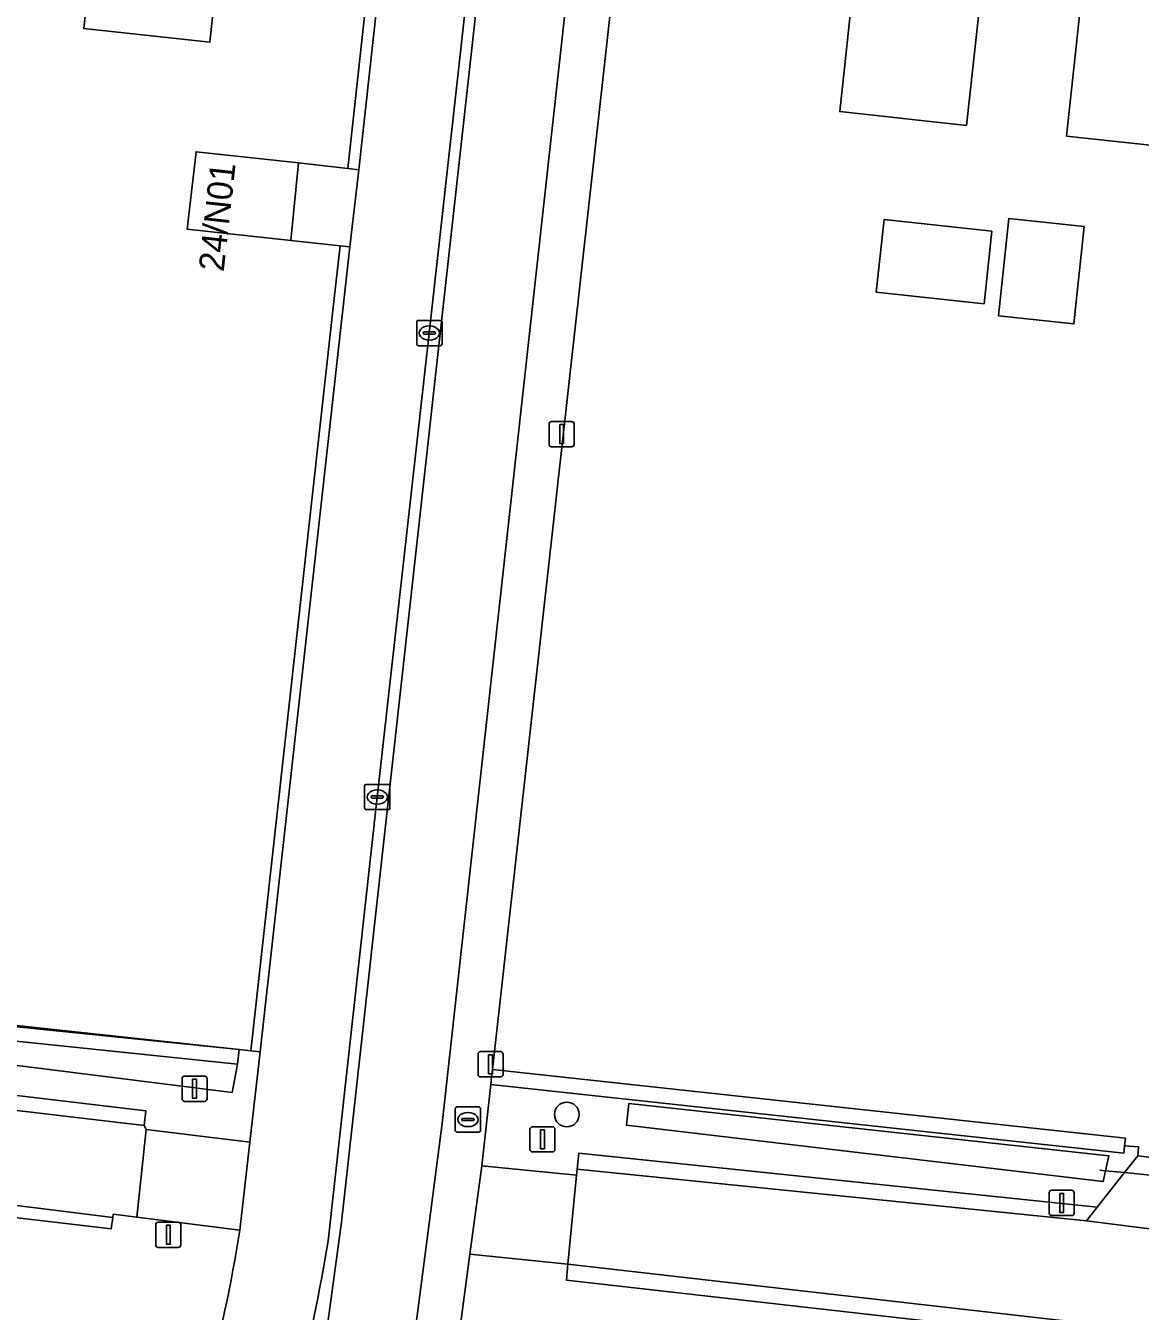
# Model space of a CAD drawing. Extents: x 160455 to 162082, y 388339 to 389736.
# Drawn here: x 161308.3 to 161352.4, y 388419.4 to 388470.3 of the extents above; entities that cross this region are included whole.
import ezdxf

# ---------------------------------------------------------------- set-up
doc = ezdxf.new("R2010")
doc.units = 0
for name, color, linetype in [('IMGEO_Afsluitpaal', 7, 'Continuous'), ('IMGEO_Berm_groen', 7, 'Continuous'), ('IMGEO_Boom', 7, 'Continuous'), ('IMGEO_Brandkraan', 7, 'Continuous'), ('IMGEO_Duiker', 7, 'Continuous'), ('IMGEO_Erf', 7, 'Continuous'), ('IMGEO_Fietspad_gesloten', 7, 'Continuous'), ('IMGEO_Groenvoorziening', 7, 'Continuous'), ('IMGEO_Haag', 7, 'Continuous'), ('IMGEO_Hek', 7, 'Continuous'), ('IMGEO_Kolk', 7, 'Continuous'), ('IMGEO_Lichtmast', 7, 'Continuous'), ('IMGEO_Muur', 7, 'Continuous'), ('IMGEO_Pand', 7, 'Continuous'), ('IMGEO_Pand_nummerreeks', 7, 'Continuous'), ('IMGEO_Rijbaan_lokaal_gesloten', 7, 'Continuous'), ('IMGEO_Rijbaan_lokaal_halfverhard', 7, 'Continuous'), ('IMGEO_Rijbaan_lokaal_open', 7, 'Continuous'), ('IMGEO_Verkeersbordpaal', 7, 'Continuous'), ('IMGEO_Verkeerseiland_open', 7, 'Continuous'), ('IMGEO_Voetpad_open', 7, 'Continuous'), ('IMGEO_Waterloop', 7, 'Continuous')]:
    doc.layers.add(name, color=color, linetype=linetype)

msp = doc.modelspace()

# ---------------------------------------------------------------- linework, layer by layer
at = {"layer": 'IMGEO_Afsluitpaal'}
for p, q in [((161348.781, 388423.279), (161348.781, 388424.079)), ((161348.781, 388424.079), (161348.781, 388423.279)), ((161348.881, 388424.179), (161349.671, 388424.179)), ((161349.671, 388424.179), (161348.881, 388424.179)), ((161349.771, 388424.079), (161349.771, 388423.279)), ((161349.771, 388423.279), (161349.771, 388424.079)), ((161349.671, 388423.179), (161348.881, 388423.179)), ((161348.881, 388423.179), (161349.671, 388423.179))]:
    msp.add_line(p, q, dxfattribs=at)
msp.add_lwpolyline([(161349.201, 388424.054), (161349.351, 388424.054), (161349.351, 388423.304), (161349.201, 388423.304), (161349.201, 388424.054)], dxfattribs=at)
for centre, start, end in [((161348.881, 388424.079), 90, 180), ((161348.881, 388424.079), 90, 180), ((161349.671, 388424.079), 0, 90), ((161349.671, 388424.079), 360, 90), ((161348.881, 388423.279), 180, 270), ((161348.881, 388423.279), 180, 270), ((161349.671, 388423.279), 270, 0), ((161349.671, 388423.279), 270, 0)]:
    msp.add_arc(centre, 0.1, start, end, dxfattribs=at)
at = {"layer": 'IMGEO_Berm_groen'}
for points in [[(161321.111, 388461.505), (161320.723, 388461.547), (161320.493, 388459.464), (161317.196, 388429.701), (161317.56, 388429.661)], [(161298.699, 388430.281), (161298.839, 388429.014), (161313.045, 388427.319), (161312.979, 388426.739), (161313.056, 388426.581), (161317.162, 388426.091), (161317.56, 388429.661), (161317.196, 388429.701), (161316.737, 388429.751), (161316.673, 388429.176), (161316.452, 388428.051)], [(161326.688, 388428.367), (161326.329, 388425.146), (161330.076, 388424.784), (161330.101, 388425.012), (161330.175, 388425.648), (161350.682, 388423.507), (161351.767, 388424.879), (161352.289, 388425.539), (161352.319, 388425.894), (161351.765, 388425.941), (161351.733, 388425.643)], [(161332.056, 388426.756), (161332.15, 388427.613), (161351.148, 388425.54), (161351.013, 388424.955), (161350.913, 388424.525)]]:
    msp.add_lwpolyline(points, close=True, dxfattribs=at)
msp.add_lwpolyline([(161316.76, 388422.608), (161312.687, 388423.115), (161311.748, 388423.232), (161311.73, 388423.104), (161311.668, 388422.653), (161292.1, 388424.951), (161277.204, 388426.359), (161262.702, 388427.943), (161262.597, 388427.954), (161247.024, 388429.177)], dxfattribs=at)
msp.add_arc((161258.77, 388431.782), 58.711, 338.44687, 351.01004, dxfattribs=at)
at = {"layer": 'IMGEO_Boom'}
msp.add_circle((161329.698, 388427.181), 0.489, dxfattribs=at)
at = {"layer": 'IMGEO_Brandkraan'}
for p, q in [((161325.357, 388427.479), (161326.209, 388427.479)), ((161325.282, 388426.553), (161325.282, 388427.405)), ((161325.541, 388426.973), (161325.541, 388426.985)), ((161325.979, 388426.936), (161325.581, 388426.936)), ((161325.584, 388427.022), (161325.982, 388427.022)), ((161325.77, 388427.259), (161325.795, 388427.259)), ((161326.025, 388426.985), (161326.025, 388426.973)), ((161326.283, 388427.405), (161326.283, 388426.553)), ((161326.209, 388426.479), (161325.357, 388426.479)), ((161325.793, 388426.699), (161325.768, 388426.699))]:
    msp.add_line(p, q, dxfattribs=at)
for points in [[(161325.357, 388427.479), (161326.209, 388427.479)], [(161325.282, 388426.553), (161325.282, 388427.405)], [(161326.283, 388427.405), (161326.283, 388426.553)], [(161326.209, 388426.479), (161325.357, 388426.479)]]:
    msp.add_lwpolyline(points, dxfattribs=at)
for centre, radius, start, end in [((161325.359, 388427.403), 0.0765, 91.552, 178.448), ((161325.359, 388427.403), 0.0765, 91.552, 178.448), ((161326.207, 388427.403), 0.0765, 1.552, 88.448), ((161326.207, 388427.403), 0.0765, 1.552, 88.448), ((161325.581, 388426.982), 0.0403, 85.8775, 175.7526), ((161325.578, 388426.972), 0.0366, 178.938, 274.7102), ((161325.982, 388426.979), 0.043, 264.8664, 352.4533), ((161325.986, 388426.984), 0.0386, 1.7309, 96.639), ((161325.359, 388426.555), 0.0765, 181.552, 268.448), ((161325.359, 388426.555), 0.0765, 181.552, 268.448), ((161326.207, 388426.555), 0.0765, 271.552, 358.448), ((161326.207, 388426.555), 0.0765, 271.552, 358.448)]:
    msp.add_arc(centre, radius, start, end, dxfattribs=at)
for centre, major_axis, ratio, start_param, end_param in [((161325.769, 388426.979), (-0.387, 0.002), 0.722429, 4.712389, 7.853982), ((161325.794, 388426.979), (-0.39, 0.002), 0.717154, 1.570796, 4.712389)]:
    msp.add_ellipse(centre, major_axis=major_axis, ratio=ratio, start_param=start_param, end_param=end_param, dxfattribs=at)
at = {"layer": 'IMGEO_Duiker'}
msp.add_lwpolyline([(161350.787, 388424.978), (161351.013, 388424.955), (161351.767, 388424.879), (161355.449, 388424.507), (161356.166, 388424.435), (161356.344, 388424.417)], dxfattribs=at)
at = {"layer": 'IMGEO_Erf'}
for points in [[(161320.493, 388459.464), (161320.723, 388461.547), (161318.775, 388461.757), (161314.682, 388462.199), (161315.031, 388465.267), (161319.077, 388464.827), (161321.035, 388464.609), (161323.954, 388491.258), (161316.864, 388492.032), (161316.888, 388492.253), (161312.911, 388492.681), (161312.888, 388492.466), (161248.583, 388499.488)], [(161333.589, 388490.266), (161326.754, 388428.963), (161351.797, 388426.239), (161351.765, 388425.941), (161352.319, 388425.894), (161352.289, 388425.539), (161355.145, 388425.196), (161355.193, 388425.65), (161355.295, 388425.641), (161355.327, 388425.939), (161371.366, 388424.225), (161371.334, 388423.927), (161371.827, 388423.854), (161371.684, 388422.889), (161374.837, 388422.469)], [(161306.818, 388488.186), (161312.364, 388487.59), (161316.052, 388487.193), (161315.192, 388479.248), (161316.583, 388479.098), (161315.576, 388469.598), (161310.582, 388470.141), (161311.157, 388475.46), (161305.416, 388476.08)], [(161298.632, 388431.598), (161316.737, 388429.751), (161317.196, 388429.701), (161320.493, 388459.464)]]:
    msp.add_lwpolyline(points, dxfattribs=at)
for points in [[(161345.516, 388466.31), (161340.495, 388466.855), (161341.072, 388472.174), (161335.449, 388472.774), (161336.76, 388484.896), (161345.995, 388483.916), (161345.155, 388475.957), (161346.547, 388475.805)], [(161372.899, 388468.753), (161369.916, 388469.072), (161360.664, 388470.062), (161355.06, 388470.661), (161354.491, 388465.344), (161349.472, 388465.884), (161349.955, 388470.41), (161350.486, 388475.381), (161351.878, 388475.232), (161352.728, 388483.188), (161361.964, 388482.185), (161361.751, 388480.198), (161371, 388479.208), (161370.8, 388477.339), (161373.783, 388477.02)], [(161346.512, 388462.13), (161346.205, 388459.253), (161341.941, 388459.708), (161342.248, 388462.585)], [(161350.172, 388462.311), (161349.76, 388458.459), (161346.779, 388458.777), (161347.19, 388462.629)]]:
    msp.add_lwpolyline(points, close=True, dxfattribs=at)
at = {"layer": 'IMGEO_Fietspad_gesloten'}
for points in [[(161318.22, 388395.67), (161318.056, 388394.02), (161313.89, 388361.517), (161313.891, 388359.759), (161316.303, 388359.726), (161316.19, 388360.338), (161316.255, 388361.354), (161320.481, 388393.885), (161324.76, 388426.823), (161331.719, 388489.7)], [(161327.851, 388486.591), (161320.776, 388422.914), (161318.225, 388404.114)]]:
    msp.add_lwpolyline(points, dxfattribs=at)
at = {"layer": 'IMGEO_Groenvoorziening'}
for points in [[(161321.462, 388464.557), (161324.401, 388491.184), (161323.954, 388491.258), (161321.035, 388464.609)], [(161298.632, 388431.598), (161298.622, 388431.049), (161316.673, 388429.176), (161316.737, 388429.751)], [(161326.754, 388428.963), (161326.721, 388428.665), (161326.688, 388428.367), (161351.733, 388425.643), (161351.765, 388425.941), (161351.797, 388426.239)]]:
    msp.add_lwpolyline(points, close=True, dxfattribs=at)
msp.add_lwpolyline([(161398.344, 388405.965), (161403.133, 388408.409), (161405.908, 388409.593), (161405.12, 388412.075), (161329.68, 388420.62), (161329.742, 388421.252), (161325.863, 388421.649), (161324.604, 388412.213), (161326.564, 388411.797)], dxfattribs=at)
at = {"layer": 'IMGEO_Haag'}
for points in [[(161316.737, 388429.751), (161294.824, 388432.115), (161298.632, 388431.598), (161298.622, 388431.049), (161316.673, 388429.176)], [(161326.754, 388428.963), (161326.721, 388428.665), (161326.688, 388428.367), (161351.733, 388425.643), (161351.765, 388425.941), (161351.797, 388426.239)]]:
    msp.add_lwpolyline(points, close=True, dxfattribs=at)
at = {"layer": 'IMGEO_Hek'}
msp.add_lwpolyline([(161320.493, 388459.464), (161317.196, 388429.701)], dxfattribs=at)
at = {"layer": 'IMGEO_Kolk'}
for p, q in [((161323.758, 388457.669), (161323.758, 388458.521)), ((161323.833, 388458.595), (161324.685, 388458.595)), ((161324.759, 388458.521), (161324.759, 388457.669)), ((161324.017, 388458.089), (161324.017, 388458.101)), ((161324.455, 388458.052), (161324.057, 388458.052)), ((161324.06, 388458.138), (161324.458, 388458.138)), ((161324.246, 388458.375), (161324.271, 388458.375)), ((161324.501, 388458.101), (161324.501, 388458.089)), ((161324.685, 388457.595), (161323.833, 388457.595)), ((161324.269, 388457.815), (161324.244, 388457.815)), ((161321.696, 388439.313), (161321.696, 388440.165)), ((161321.771, 388440.239), (161322.623, 388440.239)), ((161322.697, 388440.165), (161322.697, 388439.313)), ((161321.955, 388439.733), (161321.955, 388439.745)), ((161322.393, 388439.696), (161321.995, 388439.696)), ((161321.998, 388439.782), (161322.396, 388439.782)), ((161322.184, 388440.019), (161322.209, 388440.019)), ((161322.439, 388439.745), (161322.439, 388439.733)), ((161322.623, 388439.239), (161321.771, 388439.239)), ((161322.207, 388439.459), (161322.182, 388439.459))]:
    msp.add_line(p, q, dxfattribs=at)
for points in [[(161323.758, 388457.669), (161323.758, 388458.521)], [(161323.833, 388458.595), (161324.685, 388458.595)], [(161324.759, 388458.521), (161324.759, 388457.669)], [(161324.685, 388457.595), (161323.833, 388457.595)], [(161321.696, 388439.313), (161321.696, 388440.165)], [(161321.771, 388440.239), (161322.623, 388440.239)], [(161322.697, 388440.165), (161322.697, 388439.313)], [(161322.623, 388439.239), (161321.771, 388439.239)]]:
    msp.add_lwpolyline(points, dxfattribs=at)
for centre, radius, start, end in [((161323.835, 388458.519), 0.0765, 91.552, 178.448), ((161323.835, 388458.519), 0.0765, 91.552, 178.448), ((161324.683, 388458.519), 0.0765, 1.552, 88.448), ((161324.683, 388458.519), 0.0765, 1.552, 88.448), ((161324.057, 388458.098), 0.0403, 85.8775, 175.7526), ((161324.054, 388458.088), 0.0366, 178.938, 274.7102), ((161324.458, 388458.095), 0.043, 264.8664, 352.4533), ((161324.462, 388458.1), 0.0386, 1.7309, 96.639), ((161323.835, 388457.671), 0.0765, 181.552, 268.448), ((161323.835, 388457.671), 0.0765, 181.552, 268.448), ((161324.683, 388457.671), 0.0765, 271.552, 358.448), ((161324.683, 388457.671), 0.0765, 271.552, 358.448), ((161321.773, 388440.163), 0.0765, 91.552, 178.448), ((161321.773, 388440.163), 0.0765, 91.552, 178.448), ((161322.621, 388440.163), 0.0765, 1.552, 88.448), ((161322.621, 388440.163), 0.0765, 1.552, 88.448), ((161321.995, 388439.742), 0.0403, 85.8775, 175.7526), ((161321.992, 388439.732), 0.0366, 178.938, 274.7102), ((161322.396, 388439.739), 0.043, 264.8664, 352.4533), ((161322.4, 388439.744), 0.0386, 1.7309, 96.639), ((161321.773, 388439.315), 0.0765, 181.552, 268.448), ((161321.773, 388439.315), 0.0765, 181.552, 268.448), ((161322.621, 388439.315), 0.0765, 271.552, 358.448), ((161322.621, 388439.315), 0.0765, 271.552, 358.448)]:
    msp.add_arc(centre, radius, start, end, dxfattribs=at)
for centre, major_axis, ratio, start_param, end_param in [((161324.245, 388458.095), (-0.387, 0.002), 0.722429, 4.712389, 7.853982), ((161324.27, 388458.095), (-0.39, 0.002), 0.717154, 1.570796, 4.712389), ((161322.183, 388439.739), (-0.387, 0.002), 0.722429, 4.712389, 7.853982), ((161322.208, 388439.739), (-0.39, 0.002), 0.717154, 1.570796, 4.712389)]:
    msp.add_ellipse(centre, major_axis=major_axis, ratio=ratio, start_param=start_param, end_param=end_param, dxfattribs=at)
at = {"layer": 'IMGEO_Lichtmast'}
for p, q in [((161328.995, 388453.696), (161328.995, 388454.496)), ((161328.995, 388454.496), (161328.995, 388453.696)), ((161329.095, 388454.596), (161329.885, 388454.596)), ((161329.885, 388454.596), (161329.095, 388454.596)), ((161329.985, 388454.496), (161329.985, 388453.696)), ((161329.985, 388453.696), (161329.985, 388454.496)), ((161329.885, 388453.596), (161329.095, 388453.596)), ((161329.095, 388453.596), (161329.885, 388453.596)), ((161326.185, 388428.767), (161326.185, 388429.567)), ((161326.185, 388429.567), (161326.185, 388428.767)), ((161326.285, 388429.667), (161327.075, 388429.667)), ((161327.075, 388429.667), (161326.285, 388429.667)), ((161327.175, 388429.567), (161327.175, 388428.767)), ((161327.175, 388428.767), (161327.175, 388429.567)), ((161314.472, 388427.797), (161314.472, 388428.597)), ((161314.472, 388428.597), (161314.472, 388427.797)), ((161314.572, 388428.697), (161315.362, 388428.697)), ((161315.362, 388428.697), (161314.572, 388428.697)), ((161315.462, 388428.597), (161315.462, 388427.797)), ((161315.462, 388427.797), (161315.462, 388428.597)), ((161327.075, 388428.667), (161326.285, 388428.667)), ((161326.285, 388428.667), (161327.075, 388428.667)), ((161315.362, 388427.697), (161314.572, 388427.697)), ((161314.572, 388427.697), (161315.362, 388427.697))]:
    msp.add_line(p, q, dxfattribs=at)
for points in [[(161329.415, 388454.471), (161329.565, 388454.471), (161329.565, 388453.721), (161329.415, 388453.721), (161329.415, 388454.471)], [(161326.605, 388429.542), (161326.755, 388429.542), (161326.755, 388428.792), (161326.605, 388428.792), (161326.605, 388429.542)], [(161314.892, 388428.572), (161315.042, 388428.572), (161315.042, 388427.822), (161314.892, 388427.822), (161314.892, 388428.572)]]:
    msp.add_lwpolyline(points, dxfattribs=at)
for centre, start, end in [((161329.095, 388454.496), 90, 180), ((161329.095, 388454.496), 90, 180), ((161329.885, 388454.496), 0, 90), ((161329.885, 388454.496), 360, 90), ((161329.095, 388453.696), 180, 270), ((161329.095, 388453.696), 180, 270), ((161329.885, 388453.696), 270, 0), ((161329.885, 388453.696), 270, 0), ((161326.285, 388429.567), 90, 180), ((161326.285, 388429.567), 90, 180), ((161327.075, 388429.567), 0, 90), ((161327.075, 388429.567), 360, 90), ((161314.572, 388428.597), 90, 180), ((161314.572, 388428.597), 90, 180), ((161315.362, 388428.597), 0, 90), ((161315.362, 388428.597), 360, 90), ((161326.285, 388428.767), 180, 270), ((161326.285, 388428.767), 180, 270), ((161327.075, 388428.767), 270, 0), ((161327.075, 388428.767), 270, 0), ((161314.572, 388427.797), 180, 270), ((161314.572, 388427.797), 180, 270), ((161315.362, 388427.797), 270, 0), ((161315.362, 388427.797), 270, 0)]:
    msp.add_arc(centre, 0.1, start, end, dxfattribs=at)
at = {"layer": 'IMGEO_Muur'}
for points in [[(161318.775, 388461.757), (161320.723, 388461.547)], [(161320.723, 388461.547), (161320.493, 388459.464)]]:
    msp.add_lwpolyline(points, dxfattribs=at)
at = {"layer": 'IMGEO_Pand'}
for points in [[(161306.586, 388486.183), (161305.416, 388476.08), (161311.157, 388475.46), (161310.582, 388470.141), (161315.576, 388469.598), (161316.583, 388479.098), (161315.192, 388479.248), (161316.052, 388487.193), (161312.364, 388487.59), (161306.818, 388488.186)], [(161345.516, 388466.31), (161346.547, 388475.805), (161345.155, 388475.957), (161345.995, 388483.916), (161336.76, 388484.896), (161335.449, 388472.774), (161341.072, 388472.174), (161340.495, 388466.855)], [(161361.751, 388480.198), (161361.964, 388482.185), (161352.728, 388483.188), (161351.878, 388475.232), (161350.486, 388475.381), (161349.955, 388470.41), (161349.472, 388465.884), (161354.491, 388465.344), (161355.06, 388470.661), (161360.664, 388470.062)], [(161318.775, 388461.757), (161319.077, 388464.827), (161315.031, 388465.267), (161314.682, 388462.199)], [(161346.512, 388462.13), (161342.248, 388462.585), (161341.941, 388459.708), (161346.205, 388459.253)], [(161350.172, 388462.311), (161347.19, 388462.629), (161346.779, 388458.777), (161349.76, 388458.459)]]:
    msp.add_lwpolyline(points, close=True, dxfattribs=at)
at = {"layer": 'IMGEO_Rijbaan_lokaal_gesloten'}
for points in [[(161320.258, 388422.182), (161322.196, 388439.738), (161324.257, 388458.09), (161325.962, 388473.498), (161327.783, 388489.878), (161328.297, 388494.604)], [(161324.784, 388494.486), (161324.401, 388491.184), (161321.462, 388464.557), (161321.111, 388461.505), (161317.56, 388429.661), (161317.162, 388426.091), (161316.76, 388422.608)], [(161451.697, 388411.756), (161446.668, 388412.263), (161433.792, 388413.561), (161433.411, 388413.598), (161427.063, 388414.216), (161392.311, 388418.02), (161376.126, 388419.854), (161370.246, 388420.575), (161356.508, 388422.185), (161350.264, 388422.978), (161330.101, 388425.012), (161330.076, 388424.784), (161329.742, 388421.252), (161376.102, 388415.972), (161404.898, 388412.775), (161412.037, 388412.124), (161412.417, 388412.089), (161427.648, 388410.304), (161433.787, 388409.604), (161452.595, 388407.572)]]:
    msp.add_lwpolyline(points, dxfattribs=at)
for centre, radius, start, end in [((161258.77, 388431.782), 58.711, 338.44687, 351.01004), ((161257.112, 388432.485), 63.981, 339.67129, 350.73282)]:
    msp.add_arc(centre, radius, start, end, dxfattribs=at)
at = {"layer": 'IMGEO_Rijbaan_lokaal_halfverhard'}
msp.add_lwpolyline([(161247.024, 388429.177), (161262.597, 388427.954), (161262.702, 388427.943), (161277.204, 388426.359), (161292.1, 388424.951), (161311.668, 388422.653), (161311.73, 388423.104), (161292.167, 388425.541), (161277.309, 388426.951), (161262.747, 388428.544)], dxfattribs=at)
for points in [[(161298.839, 388429.014), (161298.862, 388428.41), (161312.979, 388426.739), (161313.045, 388427.319)], [(161329.742, 388421.252), (161329.68, 388420.62), (161405.12, 388412.075), (161404.898, 388412.775), (161376.102, 388415.972)]]:
    msp.add_lwpolyline(points, close=True, dxfattribs=at)
at = {"layer": 'IMGEO_Rijbaan_lokaal_open'}
msp.add_lwpolyline([(161292.167, 388425.541), (161311.73, 388423.104), (161311.748, 388423.232), (161312.687, 388423.115), (161313.056, 388426.581), (161312.979, 388426.739), (161298.862, 388428.41)], dxfattribs=at)
for points in [[(161312.687, 388423.115), (161316.76, 388422.608), (161317.162, 388426.091), (161313.056, 388426.581)], [(161350.264, 388422.978), (161350.682, 388423.507), (161330.175, 388425.648), (161330.101, 388425.012)], [(161329.742, 388421.252), (161330.076, 388424.784), (161326.329, 388425.146), (161325.863, 388421.649)]]:
    msp.add_lwpolyline(points, close=True, dxfattribs=at)
at = {"layer": 'IMGEO_Verkeersbordpaal'}
for p, q in [((161328.238, 388425.796), (161328.238, 388426.596)), ((161328.238, 388426.596), (161328.238, 388425.796)), ((161328.338, 388426.696), (161329.128, 388426.696)), ((161329.128, 388426.696), (161328.338, 388426.696)), ((161329.228, 388426.596), (161329.228, 388425.796)), ((161329.228, 388425.796), (161329.228, 388426.596)), ((161329.128, 388425.696), (161328.338, 388425.696)), ((161328.338, 388425.696), (161329.128, 388425.696)), ((161313.534, 388422.92), (161314.324, 388422.92)), ((161314.324, 388422.92), (161313.534, 388422.92)), ((161313.434, 388422.02), (161313.434, 388422.82)), ((161313.434, 388422.82), (161313.434, 388422.02)), ((161314.424, 388422.82), (161314.424, 388422.02)), ((161314.424, 388422.02), (161314.424, 388422.82)), ((161314.324, 388421.92), (161313.534, 388421.92)), ((161313.534, 388421.92), (161314.324, 388421.92))]:
    msp.add_line(p, q, dxfattribs=at)
for points in [[(161328.658, 388426.571), (161328.808, 388426.571), (161328.808, 388425.821), (161328.658, 388425.821), (161328.658, 388426.571)], [(161313.854, 388422.795), (161314.004, 388422.795), (161314.004, 388422.045), (161313.854, 388422.045), (161313.854, 388422.795)]]:
    msp.add_lwpolyline(points, dxfattribs=at)
for centre, start, end in [((161328.338, 388426.596), 90, 180), ((161328.338, 388426.596), 90, 180), ((161329.128, 388426.596), 0, 90), ((161329.128, 388426.596), 360, 90), ((161328.338, 388425.796), 180, 270), ((161328.338, 388425.796), 180, 270), ((161329.128, 388425.796), 270, 0), ((161329.128, 388425.796), 270, 0), ((161313.534, 388422.82), 90, 180), ((161313.534, 388422.82), 90, 180), ((161314.324, 388422.82), 0, 90), ((161314.324, 388422.82), 360, 90), ((161313.534, 388422.02), 180, 270), ((161313.534, 388422.02), 180, 270), ((161314.324, 388422.02), 270, 0), ((161314.324, 388422.02), 270, 0)]:
    msp.add_arc(centre, 0.1, start, end, dxfattribs=at)
at = {"layer": 'IMGEO_Verkeerseiland_open'}
for points in [[(161328.297, 388494.604), (161327.783, 388489.878), (161325.962, 388473.498), (161324.257, 388458.09), (161322.196, 388439.738), (161320.258, 388422.182)], [(161318.225, 388404.114), (161320.776, 388422.914), (161327.851, 388486.591)]]:
    msp.add_lwpolyline(points, dxfattribs=at)
msp.add_arc((161257.112, 388432.485), 63.981, 339.67129, 350.73282, dxfattribs=at)
at = {"layer": 'IMGEO_Voetpad_open'}
for points in [[(161326.688, 388428.367), (161326.721, 388428.665), (161326.754, 388428.963), (161333.589, 388490.266), (161332.005, 388491.523)], [(161331.719, 388489.7), (161324.76, 388426.823), (161320.481, 388393.885), (161316.255, 388361.354), (161316.19, 388360.338), (161316.303, 388359.726), (161319.786, 388359.333), (161318.425, 388360.053), (161318.02, 388361.496), (161322.212, 388393.79), (161324.364, 388410.363), (161324.604, 388412.213), (161325.863, 388421.649), (161326.329, 388425.146), (161326.688, 388428.367)]]:
    msp.add_lwpolyline(points, dxfattribs=at)
for points in [[(161319.077, 388464.827), (161318.775, 388461.757), (161320.723, 388461.547), (161321.111, 388461.505), (161321.462, 388464.557), (161321.035, 388464.609)], [(161351.767, 388424.879), (161350.682, 388423.507), (161350.264, 388422.978), (161356.508, 388422.185), (161356.195, 388422.819), (161355.449, 388424.507), (161355.145, 388425.196), (161352.289, 388425.539)]]:
    msp.add_lwpolyline(points, close=True, dxfattribs=at)
at = {"layer": 'IMGEO_Waterloop'}
for points in [[(161316.673, 388429.176), (161298.622, 388431.049), (161298.667, 388430.596), (161298.699, 388430.281), (161316.452, 388428.051)], [(161351.013, 388424.955), (161351.148, 388425.54), (161332.15, 388427.613), (161332.056, 388426.756), (161350.913, 388424.525)]]:
    msp.add_lwpolyline(points, close=True, dxfattribs=at)

# ---------------------------------------------------------------- texts
at = {"layer": 'IMGEO_Pand_nummerreeks'}
msp.add_text('24/N01', height=1, rotation=83.6598, dxfattribs=at).set_placement((161316.12, 388460.497))

doc.saveas('drawing.dxf')
